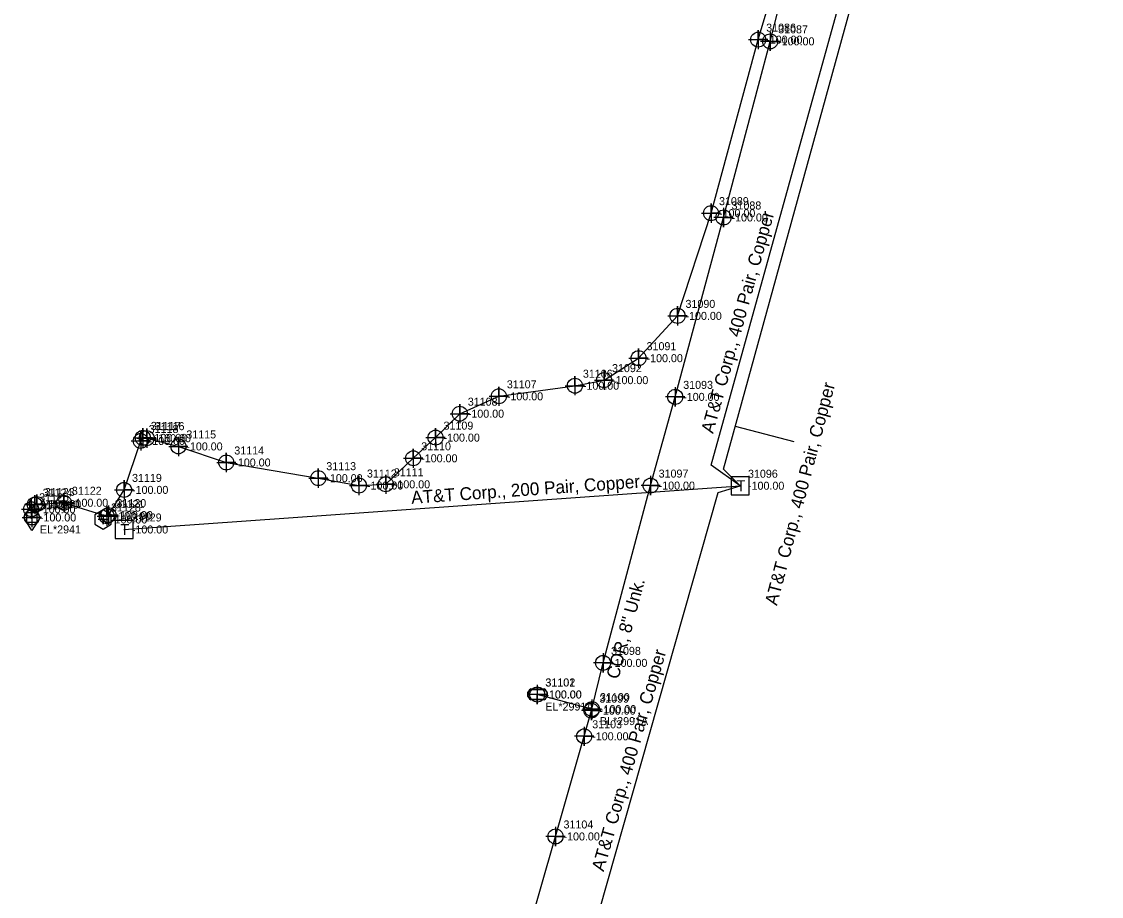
# Model space of a CAD drawing. Extents: x 2083698 to 2094313, y 743246 to 752873.
# Drawn here: x 2089963.4 to 2090300.8, y 743642 to 743915.4 of the extents above; entities that cross this region are included whole.
import ezdxf

# ---------------------------------------------------------------- set-up
doc = ezdxf.new("R2010")
doc.units = 0
for name, color, linetype in [('COGO Default Chain', 7, 'Continuous'), ('COGO Default Curve', 7, 'Continuous'), ('COGO Default Point Number', 7, 'Continuous'), ('Default Symbol Cogo Comment', 7, 'Continuous'), ('Exist Guardrail', 7, 'Continuous'), ('Exist Property Line', 7, 'Continuous'), ('Exist Right of Way Easement Line', 7, 'Continuous'), ('Exist Right of Way Line', 7, 'Continuous'), ('Exist Right of Way Monument CELL', 7, 'Continuous'), ('Exist Right of Way Monument Cogo Comment', 7, 'Continuous'), ('Exist Right of Way Monument Cogo Elevation', 7, 'Continuous'), ('Exist Right of Way Monument Cogo Number', 7, 'Continuous'), ('Exist Right of Way Width CELL', 7, 'Continuous'), ('Exist Roads EOP Cogo Comment', 7, 'Continuous'), ('Exist Roads EOP Cogo Elevation', 7, 'Continuous'), ('Exist Utilities Gas Meter CELL', 7, 'Continuous'), ('Exist Utilities Gas Meter Cogo Elevation', 7, 'Continuous'), ('Exist Utilities Gas Meter Cogo Number', 7, 'Continuous'), ('Exist Utilities Gas UG Line SUE LOS B', 7, 'Continuous'), ('Exist Utilities Other Pole CELL', 7, 'Continuous'), ('Exist Utilities Telephone UG Cable SUE LOS C', 7, 'Continuous'), ('Exist Utilities Telephone UG Cable SUE LOS C Leader', 7, 'Continuous'), ('Exist Utilities Telephone UG Cable SUE LOS C Text', 7, 'Continuous'), ('Exist Utilities Water UG Line SUE LOS B', 7, 'Continuous'), ('Exist Utilities Water UG Line SUE LOS B Text', 7, 'Continuous'), ('Old_Level_20', 7, 'Continuous')]:
    doc.layers.add(name, color=color, linetype=linetype)

msp = doc.modelspace()

# ---------------------------------------------------------------- linework, layer by layer
at = {"layer": 'COGO Default Curve'}
for points in [[(2090190.57, 743909.72), (2090196.57, 743909.72), (2090193.57, 743909.72), (2090193.57, 743912.72), (2090193.57, 743906.72)], [(2090175.83, 743855.51), (2090181.83, 743855.51), (2090178.83, 743855.51), (2090178.83, 743858.51), (2090178.83, 743852.51)], [(2090165.36, 743823.42), (2090171.36, 743823.42), (2090168.36, 743823.42), (2090168.36, 743826.42), (2090168.36, 743820.42)], [(2090153.19, 743810.2), (2090159.19, 743810.2), (2090156.19, 743810.2), (2090156.19, 743813.2), (2090156.19, 743807.2)], [(2090142.39, 743803.34), (2090148.39, 743803.34), (2090145.39, 743803.34), (2090145.39, 743806.34), (2090145.39, 743800.34)], [(2090133.29, 743801.6), (2090139.29, 743801.6), (2090136.29, 743801.6), (2090136.29, 743804.6), (2090136.29, 743798.6)], [(2090109.53, 743798.29), (2090115.53, 743798.29), (2090112.53, 743798.29), (2090112.53, 743801.29), (2090112.53, 743795.29)], [(2090097.33, 743792.86), (2090103.33, 743792.86), (2090100.33, 743792.86), (2090100.33, 743795.86), (2090100.33, 743789.86)], [(2089997.62, 743784.33), (2090003.62, 743784.33), (2090000.62, 743784.33), (2090000.62, 743787.33), (2090000.62, 743781.33)], [(2089998.28, 743785.3), (2090004.28, 743785.3), (2090001.28, 743785.3), (2090001.28, 743788.3), (2090001.28, 743782.3)], [(2089999.5, 743785.2), (2090005.5, 743785.2), (2090002.5, 743785.2), (2090002.5, 743788.2), (2090002.5, 743782.2)], [(2090089.75, 743785.38), (2090095.75, 743785.38), (2090092.75, 743785.38), (2090092.75, 743788.38), (2090092.75, 743782.38)], [(2090009.38, 743782.63), (2090015.38, 743782.63), (2090012.38, 743782.63), (2090012.38, 743785.63), (2090012.38, 743779.63)], [(2090024.37, 743777.61), (2090030.37, 743777.61), (2090027.37, 743777.61), (2090027.37, 743780.61), (2090027.37, 743774.61)], [(2090082.77, 743778.92), (2090088.77, 743778.92), (2090085.77, 743778.92), (2090085.77, 743781.92), (2090085.77, 743775.92)], [(2090053.12, 743772.71), (2090059.12, 743772.71), (2090056.12, 743772.71), (2090056.12, 743775.71), (2090056.12, 743769.71)], [(2090065.82, 743770.41), (2090071.82, 743770.41), (2090068.82, 743770.41), (2090068.82, 743773.41), (2090068.82, 743767.41)], [(2090074.21, 743770.79), (2090080.21, 743770.79), (2090077.21, 743770.79), (2090077.21, 743773.79), (2090077.21, 743767.79)], [(2089992.42, 743769.05), (2089998.42, 743769.05), (2089995.42, 743769.05), (2089995.42, 743772.05), (2089995.42, 743766.05)], [(2089963.4, 743763), (2089969.4, 743763), (2089966.4, 743763), (2089966.4, 743766), (2089966.4, 743760)], [(2089964.49, 743764.45), (2089970.49, 743764.45), (2089967.49, 743764.45), (2089967.49, 743767.45), (2089967.49, 743761.45)], [(2089965.17, 743764.62), (2089971.17, 743764.62), (2089968.17, 743764.62), (2089968.17, 743767.62), (2089968.17, 743761.62)], [(2089973.63, 743765.03), (2089979.63, 743765.03), (2089976.63, 743765.03), (2089976.63, 743768.03), (2089976.63, 743762.03)], [(2089963.62, 743760.45), (2089969.62, 743760.45), (2089966.62, 743760.45), (2089966.62, 743763.45), (2089966.62, 743757.45)], [(2089987, 743760.85), (2089993, 743760.85), (2089990, 743760.85), (2089990, 743763.85), (2089990, 743757.85)], [(2089987.55, 743761.17), (2089993.55, 743761.17), (2089990.55, 743761.17), (2089990.55, 743764.17), (2089990.55, 743758.17)]]:
    msp.add_lwpolyline(points, dxfattribs=at)
for centre in [(2090193.57, 743909.72), (2090178.83, 743855.51), (2090168.36, 743823.42), (2090156.19, 743810.2), (2090136.29, 743801.6), (2090145.39, 743803.34), (2090112.53, 743798.29), (2090100.33, 743792.86), (2090000.62, 743784.33), (2090001.28, 743785.3), (2090002.5, 743785.2), (2090092.75, 743785.38), (2090012.38, 743782.63), (2090027.37, 743777.61), (2090085.77, 743778.92), (2090056.12, 743772.71), (2090068.82, 743770.41), (2090077.21, 743770.79), (2089995.42, 743769.05), (2089967.49, 743764.45), (2089968.17, 743764.62), (2089976.63, 743765.03), (2089966.4, 743763), (2089966.62, 743760.45), (2089990, 743760.85), (2089990.55, 743761.17)]:
    msp.add_circle(centre, 2.34, dxfattribs=at)
at = {"layer": 'COGO Default Point Number'}
for points in [[(2090197.31, 743912.19), (2090197.31, 743906.19), (2090197.31, 743909.19), (2090200.31, 743909.19), (2090194.31, 743909.19)], [(2090182.74, 743857.16), (2090182.74, 743851.16), (2090182.74, 743854.16), (2090185.74, 743854.16), (2090179.74, 743854.16)], [(2090167.64, 743801.11), (2090167.64, 743795.11), (2090167.64, 743798.11), (2090170.64, 743798.11), (2090164.64, 743798.11)], [(2090159.96, 743773.39), (2090159.96, 743767.39), (2090159.96, 743770.39), (2090162.96, 743770.39), (2090156.96, 743770.39)], [(2090145.1, 743718), (2090145.1, 743712), (2090145.1, 743715), (2090148.1, 743715), (2090142.1, 743715)], [(2090124.55, 743708.11), (2090124.55, 743702.11), (2090124.55, 743705.11), (2090127.55, 743705.11), (2090121.55, 743705.11)], [(2090141.44, 743703.08), (2090141.44, 743697.08), (2090141.44, 743700.08), (2090144.44, 743700.08), (2090138.44, 743700.08)], [(2090141.62, 743703.56), (2090141.62, 743697.56), (2090141.62, 743700.56), (2090144.62, 743700.56), (2090138.62, 743700.56)], [(2090139.21, 743695.06), (2090139.21, 743689.06), (2090139.21, 743692.06), (2090142.21, 743692.06), (2090136.21, 743692.06)], [(2090130.24, 743663.77), (2090130.24, 743657.77), (2090130.24, 743660.77), (2090133.24, 743660.77), (2090127.24, 743660.77)]]:
    msp.add_lwpolyline(points, dxfattribs=at)
for centre in [(2090197.31, 743909.19), (2090182.74, 743854.16), (2090167.64, 743798.11), (2090159.96, 743770.39), (2090145.1, 743715), (2090124.55, 743705.11), (2090141.44, 743700.08), (2090141.62, 743700.56), (2090139.21, 743692.06), (2090130.24, 743660.77)]:
    msp.add_circle(centre, 2.34, dxfattribs=at)
at = {"layer": 'Exist Guardrail'}
msp.add_line((2090124.61, 743705.15), (2090124.61, 743705.15), dxfattribs=at)
for points in [[(2090122.58, 743706.85), (2090126.65, 743706.85)], [(2090122.58, 743706.71), (2090126.65, 743706.71)], [(2090126.65, 743703.59), (2090122.55, 743703.59)], [(2090126.65, 743703.45), (2090122.55, 743703.45)]]:
    msp.add_lwpolyline(points, dxfattribs=at)
for centre, radius, start, end in [((2090123.31, 743705.15), 1.86, 113.178, 245.9794), ((2090123.32, 743705.15), 1.73, 115.3009, 243.7824), ((2090125.91, 743705.15), 1.86, 293.6483, 66.3084), ((2090125.92, 743705.15), 1.73, 295.1272, 64.8728)]:
    msp.add_arc(centre, radius, start, end, dxfattribs=at)
at = {"layer": 'Exist Right of Way Monument Cogo Number'}
for p, q in [((2090187.89, 743770.35), (2090187.89, 743770.35)), ((2089995.36, 743756.68), (2089995.36, 743756.68))]:
    msp.add_line(p, q, dxfattribs=at)
for points in [[(2090185.17, 743767.52), (2090190.76, 743767.52), (2090190.76, 743773.12), (2090185.17, 743773.12), (2090185.17, 743767.52)], [(2089992.64, 743753.86), (2089998.23, 743753.86), (2089998.23, 743759.45), (2089992.64, 743759.45), (2089992.64, 743753.86)]]:
    msp.add_lwpolyline(points, dxfattribs=at)
at = {"layer": 'Exist Roads EOP Cogo Elevation'}
msp.add_line((2089988.85, 743759.8), (2089988.85, 743759.8), dxfattribs=at)
msp.add_lwpolyline([(2089986.27, 743761.3), (2089986.26, 743758.32), (2089988.84, 743756.82), (2089991.42, 743758.31), (2089991.43, 743761.29), (2089988.85, 743762.78)], close=True, dxfattribs=at)
msp.add_lwpolyline([(2089988.85, 743761.32), (2089988.85, 743758.29), (2089988.85, 743759.8), (2089990.36, 743759.8), (2089987.33, 743759.8)], dxfattribs=at)
at = {"layer": 'Exist Utilities Gas Meter CELL'}
msp.add_line((2089966.64, 743760.44), (2089966.64, 743760.44), dxfattribs=at)
for points in [[(2089964.1, 743760.44), (2089966.64, 743764.55), (2089969.17, 743760.44), (2089966.64, 743756.32), (2089964.1, 743760.44)], [(2089965.06, 743761.97), (2089968.21, 743761.97), (2089968.21, 743758.86), (2089965.06, 743758.86), (2089965.06, 743761.97)]]:
    msp.add_lwpolyline(points, dxfattribs=at)
at = {"layer": 'Exist Utilities Gas UG Line SUE LOS B'}
for points in [[(2090168.36, 743823.42), (2090178.83, 743855.51), (2090193.57, 743909.72), (2090204.54, 743946.24), (2090214.7, 743986.1), (2090224.87, 744021), (2090236.29, 744059.89), (2090244.62, 744096.08), (2090250.32, 744136.33), (2090252.12, 744167.79), (2090254.09, 744231.35)], [(2089966.62, 743760.45), (2089966.4, 743763), (2089967.49, 743764.45), (2089968.17, 743764.62), (2089976.63, 743765.03), (2089990, 743760.85), (2089990.55, 743761.17), (2089995.42, 743769.05), (2090000.62, 743784.33), (2090001.28, 743785.3), (2090002.5, 743785.2), (2090012.38, 743782.63), (2090027.37, 743777.61), (2090056.12, 743772.71), (2090068.82, 743770.41), (2090077.21, 743770.79), (2090085.77, 743778.92), (2090092.75, 743785.38), (2090100.33, 743792.86), (2090112.53, 743798.29), (2090136.29, 743801.6), (2090145.39, 743803.34), (2090156.19, 743810.2), (2090168.36, 743823.42)]]:
    msp.add_lwpolyline(points, dxfattribs=at)
at = {"layer": 'Exist Utilities Telephone UG Cable SUE LOS C'}
msp.add_line((2089995.36, 743756.68), (2090187.89, 743770.35), dxfattribs=at)
for points in [[(2090187.89, 743770.35), (2090178.87, 743776.75), (2090251.88, 744039.92), (2090264.02, 744083.37), (2090278.62, 744160.21), (2090300.81, 744332.69), (2090283.03, 744364.22)], [(2090182.68, 743775.5), (2090267.09, 744081.88), (2090278.54, 744134.5)], [(2090181.05, 743768.19), (2090187.89, 743770.35), (2090182.68, 743775.5)], [(2090055.95, 743328.01), (2090181.05, 743768.19)]]:
    msp.add_lwpolyline(points, dxfattribs=at)
at = {"layer": 'Exist Utilities Telephone UG Cable SUE LOS C Leader'}
msp.add_line((2090186.4, 743789), (2090204.69, 743784.19), dxfattribs=at)
at = {"layer": 'Exist Utilities Water UG Line SUE LOS B'}
msp.add_line((2090141.62, 743700.56), (2090124.55, 743705.11), dxfattribs=at)
msp.add_lwpolyline([(2090077.62, 743514.74), (2090078.84, 743518.5), (2090086.23, 743530.22), (2090095.13, 743547.46), (2090111.23, 743594.63), (2090130.24, 743660.77), (2090139.21, 743692.06), (2090141.44, 743700.08), (2090145.1, 743715), (2090159.96, 743770.39), (2090167.64, 743798.11), (2090182.74, 743854.16), (2090197.31, 743909.19), (2090206.68, 743946), (2090206.91, 743948.15), (2090215.68, 743985.96), (2090225.95, 744020.49), (2090237.61, 744059.58), (2090245.22, 744095.63), (2090249.68, 744136.2), (2090251.53, 744167.96), (2090251.93, 744202.82)], dxfattribs=at)

# ---------------------------------------------------------------- texts
at = {"layer": 'COGO Default Chain'}
for p in [(2090196.07, 743908.47), (2090181.33, 743854.26), (2090170.86, 743822.17), (2090158.69, 743808.95), (2090138.79, 743800.35), (2090147.89, 743802.09), (2090115.03, 743797.04), (2090102.83, 743791.61), (2090003.78, 743784.05), (2090005, 743783.95), (2090095.25, 743784.13), (2090003.12, 743783.08), (2090014.88, 743781.38), (2090029.87, 743776.36), (2090088.27, 743777.67), (2090058.62, 743771.46), (2089997.92, 743767.8), (2090071.32, 743769.16), (2090079.71, 743769.54), (2089969.99, 743763.2), (2089970.67, 743763.37), (2089979.13, 743763.78), (2089968.9, 743761.75), (2089992.5, 743759.6), (2089993.05, 743759.92), (2089969.12, 743759.2)]:
    msp.add_text('-100.00', height=2.5, dxfattribs=at).set_placement(p)
at = {"layer": 'Default Symbol Cogo Comment'}
msp.add_text('-100.00', height=2.5, dxfattribs=at).set_placement((2090127.11, 743703.9))
at = {"layer": 'Exist Property Line'}
for p in [(2090199.81, 743907.94), (2090185.24, 743852.91), (2090170.14, 743796.86), (2090162.46, 743769.14), (2090147.6, 743713.75), (2090127.05, 743703.86), (2090143.94, 743698.83), (2090144.12, 743699.31), (2090141.71, 743690.81), (2090132.74, 743659.52)]:
    msp.add_text('-100.00', height=2.5, dxfattribs=at).set_placement(p)
at = {"layer": 'Exist Right of Way Easement Line'}
msp.add_text('EL*2941', height=2.5, dxfattribs=at).set_placement((2089969.12, 743755.45))
at = {"layer": 'Exist Right of Way Line'}
for s, p in [('31087', (2090199.81, 743911.69)), ('31088', (2090185.24, 743856.66)), ('31093', (2090170.14, 743800.61)), ('31097', (2090162.46, 743772.89)), ('31098', (2090147.6, 743717.5)), ('31101', (2090127.05, 743707.61)), ('31099', (2090143.94, 743702.58)), ('31100', (2090144.12, 743703.06)), ('31103', (2090141.71, 743694.56)), ('31104', (2090132.74, 743663.27))]:
    msp.add_text(s, height=2.5, dxfattribs=at).set_placement(p)
at = {"layer": 'Exist Right of Way Monument CELL'}
msp.add_text('-100.00', height=2.5, dxfattribs=at).set_placement((2089991.35, 743758.55))
at = {"layer": 'Exist Right of Way Monument Cogo Comment'}
for p in [(2090190.39, 743769.1), (2089997.86, 743755.43)]:
    msp.add_text('-100.00', height=2.5, dxfattribs=at).set_placement(p)
at = {"layer": 'Exist Right of Way Monument Cogo Elevation'}
for s, p in [('31096', (2090190.39, 743772.85)), ('31129', (2089997.86, 743759.18))]:
    msp.add_text(s, height=2.5, dxfattribs=at).set_placement(p)
at = {"layer": 'Exist Right of Way Monument Cogo Number'}
for p in [(2090186.76, 743768.64), (2089994.23, 743754.97)]:
    msp.add_text('T', height=3.42, dxfattribs=at).set_placement(p)
at = {"layer": 'Exist Right of Way Width CELL'}
for s, p in [('EL*2991A', (2090127.05, 743700.11)), ('BL*2991A', (2090144.12, 743695.56))]:
    msp.add_text(s, height=2.5, dxfattribs=at).set_placement(p)
at = {"layer": 'Exist Roads EOP Cogo Comment'}
msp.add_text('31128', height=2.5, dxfattribs=at).set_placement((2089991.35, 743762.3))
at = {"layer": 'Exist Utilities Gas Meter Cogo Elevation'}
msp.add_text('-100.00', height=2.5, dxfattribs=at).set_placement((2089969.14, 743759.19))
at = {"layer": 'Exist Utilities Gas Meter Cogo Number'}
msp.add_text('31126', height=2.5, dxfattribs=at).set_placement((2089969.14, 743762.94))
at = {"layer": 'Exist Utilities Other Pole CELL'}
msp.add_text('31102', height=2.5, dxfattribs=at).set_placement((2090127.11, 743707.65))
at = {"layer": 'Exist Utilities Telephone UG Cable SUE LOS C Text'}
for s, rotation, p in [('AT&T Corp., 400 Pair, Copper', 74.4935, (2090179.48, 743786.45)), ('AT&T Corp., 400 Pair, Copper', 75.2631, (2090199.42, 743732.72)), ('AT&T Corp., 200 Pair, Copper', 4.0607, (2090085.28, 743764.67)), ('AT&T Corp., 400 Pair, Copper', 74.134, (2090145.28, 743649.61))]:
    msp.add_text(s, height=4, rotation=rotation, dxfattribs=at).set_placement(p)
at = {"layer": 'Exist Utilities Water UG Line SUE LOS B Text'}
msp.add_text('COR, 8" Unk.', height=4, rotation=74.9915, dxfattribs=at).set_placement((2090149.89, 743709.69))
at = {"layer": 'Old_Level_20'}
for s, p in [('31086', (2090196.07, 743912.22)), ('31089', (2090181.33, 743858.01)), ('31090', (2090170.86, 743825.92)), ('31091', (2090158.69, 743812.7)), ('31106', (2090138.79, 743804.1)), ('31092', (2090147.89, 743805.84)), ('31107', (2090115.03, 743800.79)), ('31108', (2090102.83, 743795.36)), ('31118', (2090003.12, 743786.83)), ('31117', (2090003.78, 743787.8)), ('31116', (2090005, 743787.7)), ('31109', (2090095.25, 743787.88)), ('31115', (2090014.88, 743785.13)), ('31114', (2090029.87, 743780.11)), ('31110', (2090088.27, 743781.42)), ('31113', (2090058.62, 743775.21)), ('31111', (2090079.71, 743773.29)), ('31119', (2089997.92, 743771.55)), ('31112', (2090071.32, 743772.91)), ('31124', (2089969.99, 743766.95)), ('31123', (2089970.67, 743767.12)), ('31122', (2089979.13, 743767.53)), ('31125', (2089968.9, 743765.5)), ('31127', (2089969.12, 743762.95)), ('31121', (2089992.5, 743763.35)), ('31120', (2089993.05, 743763.67))]:
    msp.add_text(s, height=2.5, dxfattribs=at).set_placement(p)

doc.saveas('drawing.dxf')
